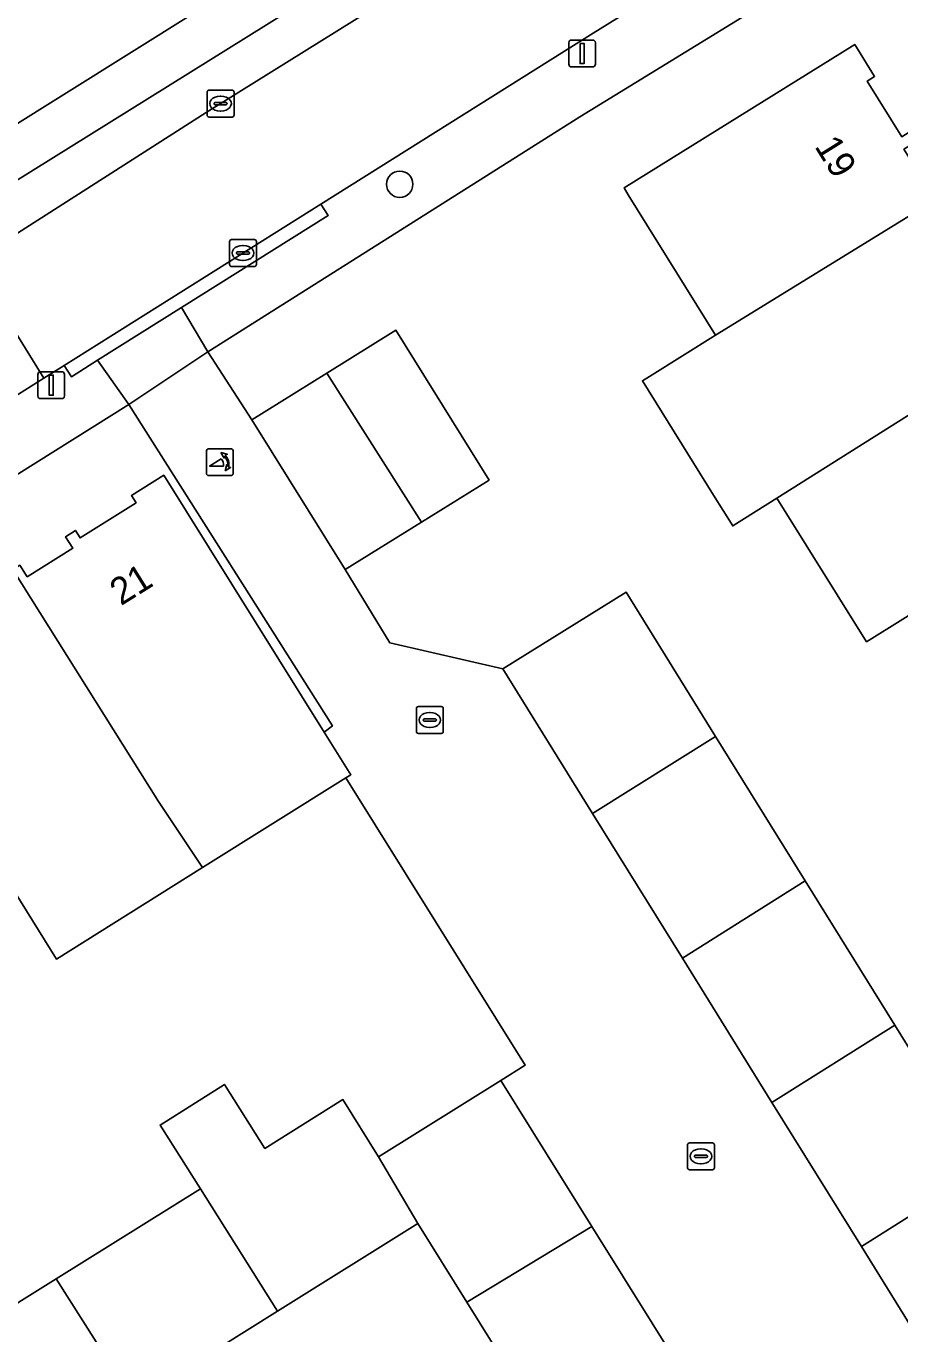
# Model space of a CAD drawing. Extents: x 157767 to 159172, y 387839 to 389425.
# Drawn here: x 158608.84 to 158641.28, y 388022.11 to 388070.65 of the extents above; entities that cross this region are included whole.
import ezdxf

# ---------------------------------------------------------------- set-up
doc = ezdxf.new("R2010")
doc.units = 0
for name, color, linetype in [('IMGEO_Boom', 7, 'Continuous'), ('IMGEO_Erf', 7, 'Continuous'), ('IMGEO_Kolk', 7, 'Continuous'), ('IMGEO_Lichtmast', 7, 'Continuous'), ('IMGEO_Muur', 7, 'Continuous'), ('IMGEO_Pand', 7, 'Continuous'), ('IMGEO_Pand_nummerreeks', 7, 'Continuous'), ('IMGEO_Parkeervlak_open', 7, 'Continuous'), ('IMGEO_Poller', 7, 'Continuous'), ('IMGEO_Rijbaan_lokaal_open', 7, 'Continuous'), ('IMGEO_Voetpad_open', 7, 'Continuous')]:
    doc.layers.add(name, color=color, linetype=linetype)

msp = doc.modelspace()

# ---------------------------------------------------------------- linework, layer by layer
at = {"layer": 'IMGEO_Boom'}
msp.add_circle((158622.709, 388064.778), 0.489, dxfattribs=at)
at = {"layer": 'IMGEO_Erf'}
for points in [[(158594.021, 388057.981), (158645.347, 388090.085)], [(158639.729, 388073.631), (158629.395, 388067.278), (158620.959, 388061.95), (158615.585, 388058.556), (158617.222, 388056.036), (158620.004, 388057.765), (158622.569, 388059.36), (158626.026, 388053.798), (158623.514, 388052.236), (158620.679, 388050.474), (158622.339, 388047.758), (158626.535, 388046.797), (158631.111, 388049.638), (158634.435, 388044.284), (158637.764, 388038.92), (158641.087, 388033.568), (158644.409, 388028.217)], [(158642.736, 388049.48), (158640.047, 388047.797), (158636.713, 388053.125), (158635.075, 388052.093), (158634.364, 388053.237), (158631.722, 388057.482), (158631.977, 388057.64), (158634.439, 388059.172), (158631.195, 388064.385), (158631.037, 388064.64), (158639.602, 388069.968)], [(158639.602, 388069.968), (158640.344, 388068.778), (158640.071, 388068.608), (158641.358, 388066.541)], [(158608.606, 388050.638), (158608.874, 388050.209), (158610.569, 388051.269), (158610.3, 388051.697), (158610.668, 388051.926), (158610.839, 388051.651), (158612.919, 388052.953), (158612.748, 388053.227), (158613.947, 388053.977), (158619.908, 388044.446), (158620.209, 388044.672), (158612.65, 388056.606), (158587.736, 388040.994)], [(158604.619, 388020.821), (158609.949, 388024.149), (158615.304, 388027.493), (158613.812, 388029.857), (158616.2, 388031.365), (158617.7, 388028.989), (158620.6, 388030.8), (158621.923, 388028.682), (158626.461, 388031.515), (158627.361, 388032.074), (158620.707, 388042.743), (158615.388, 388039.416), (158609.958, 388036.019), (158608.4, 388038.523), (158603.064, 388035.187), (158605.057, 388032.01), (158603.604, 388031.102), (158601.147, 388030.977), (158599.613, 388029.374), (158600.633, 388027.743), (158600.362, 388027.574), (158595.048, 388024.252), (158593.345, 388026.976), (158587.983, 388023.623)]]:
    msp.add_lwpolyline(points, dxfattribs=at)
at = {"layer": 'IMGEO_Kolk'}
for p, q in [((158615.554, 388067.345), (158615.554, 388068.197)), ((158615.629, 388068.271), (158616.481, 388068.271)), ((158616.042, 388068.051), (158616.067, 388068.051)), ((158616.555, 388068.197), (158616.555, 388067.345)), ((158615.813, 388067.765), (158615.813, 388067.777)), ((158616.251, 388067.728), (158615.853, 388067.728)), ((158615.856, 388067.814), (158616.254, 388067.814)), ((158616.065, 388067.491), (158616.04, 388067.491)), ((158616.297, 388067.777), (158616.297, 388067.765)), ((158616.481, 388067.271), (158615.629, 388067.271)), ((158616.387, 388061.799), (158616.387, 388062.651)), ((158616.462, 388062.725), (158617.314, 388062.725)), ((158617.388, 388062.651), (158617.388, 388061.799)), ((158616.646, 388062.219), (158616.646, 388062.231)), ((158617.084, 388062.182), (158616.686, 388062.182)), ((158616.689, 388062.268), (158617.087, 388062.268)), ((158616.875, 388062.505), (158616.9, 388062.505)), ((158617.13, 388062.231), (158617.13, 388062.219)), ((158617.314, 388061.725), (158616.462, 388061.725)), ((158616.898, 388061.945), (158616.873, 388061.945)), ((158623.325, 388044.466), (158623.325, 388045.318)), ((158623.4, 388045.392), (158624.252, 388045.392)), ((158623.813, 388045.172), (158623.838, 388045.172)), ((158624.326, 388045.318), (158624.326, 388044.466)), ((158623.584, 388044.886), (158623.584, 388044.898)), ((158624.022, 388044.849), (158623.624, 388044.849)), ((158623.627, 388044.935), (158624.025, 388044.935)), ((158623.836, 388044.612), (158623.811, 388044.612)), ((158624.068, 388044.898), (158624.068, 388044.886)), ((158624.252, 388044.392), (158623.4, 388044.392)), ((158633.392, 388028.27), (158633.392, 388029.122)), ((158633.467, 388029.196), (158634.319, 388029.196)), ((158634.393, 388029.122), (158634.393, 388028.27)), ((158633.651, 388028.69), (158633.651, 388028.702)), ((158634.089, 388028.653), (158633.691, 388028.653)), ((158633.694, 388028.739), (158634.092, 388028.739)), ((158633.88, 388028.976), (158633.905, 388028.976)), ((158634.135, 388028.702), (158634.135, 388028.69)), ((158634.319, 388028.196), (158633.467, 388028.196)), ((158633.903, 388028.416), (158633.878, 388028.416))]:
    msp.add_line(p, q, dxfattribs=at)
for points in [[(158615.554, 388067.345), (158615.554, 388068.197)], [(158615.629, 388068.271), (158616.481, 388068.271)], [(158616.555, 388068.197), (158616.555, 388067.345)], [(158616.481, 388067.271), (158615.629, 388067.271)], [(158616.387, 388061.799), (158616.387, 388062.651)], [(158616.462, 388062.725), (158617.314, 388062.725)], [(158617.388, 388062.651), (158617.388, 388061.799)], [(158617.314, 388061.725), (158616.462, 388061.725)], [(158623.325, 388044.466), (158623.325, 388045.318)], [(158623.4, 388045.392), (158624.252, 388045.392)], [(158624.326, 388045.318), (158624.326, 388044.466)], [(158624.252, 388044.392), (158623.4, 388044.392)], [(158633.392, 388028.27), (158633.392, 388029.122)], [(158633.467, 388029.196), (158634.319, 388029.196)], [(158634.393, 388029.122), (158634.393, 388028.27)], [(158634.319, 388028.196), (158633.467, 388028.196)]]:
    msp.add_lwpolyline(points, dxfattribs=at)
for centre, radius, start, end in [((158615.631, 388068.195), 0.0765, 91.552, 178.448), ((158615.631, 388068.195), 0.0765, 91.552, 178.448), ((158616.479, 388068.195), 0.0765, 1.552, 88.448), ((158616.479, 388068.195), 0.0765, 1.552, 88.448), ((158615.853, 388067.774), 0.0403, 85.8775, 175.7526), ((158615.85, 388067.764), 0.0366, 178.938, 274.7102), ((158616.254, 388067.771), 0.043, 264.8664, 352.4533), ((158616.258, 388067.776), 0.0386, 1.7309, 96.639), ((158615.631, 388067.347), 0.0765, 181.552, 268.448), ((158615.631, 388067.347), 0.0765, 181.552, 268.448), ((158616.479, 388067.347), 0.0765, 271.552, 358.448), ((158616.479, 388067.347), 0.0765, 271.552, 358.448), ((158616.464, 388062.649), 0.0765, 91.552, 178.448), ((158616.464, 388062.649), 0.0765, 91.552, 178.448), ((158617.312, 388062.649), 0.0765, 1.552, 88.448), ((158617.312, 388062.649), 0.0765, 1.552, 88.448), ((158616.686, 388062.228), 0.0403, 85.8775, 175.7526), ((158616.683, 388062.218), 0.0366, 178.938, 274.7102), ((158617.087, 388062.225), 0.043, 264.8664, 352.4533), ((158617.091, 388062.23), 0.0386, 1.7309, 96.639), ((158616.464, 388061.801), 0.0765, 181.552, 268.448), ((158616.464, 388061.801), 0.0765, 181.552, 268.448), ((158617.312, 388061.801), 0.0765, 271.552, 358.448), ((158617.312, 388061.801), 0.0765, 271.552, 358.448), ((158623.402, 388045.316), 0.0765, 91.552, 178.448), ((158623.402, 388045.316), 0.0765, 91.552, 178.448), ((158624.25, 388045.316), 0.0765, 1.552, 88.448), ((158624.25, 388045.316), 0.0765, 1.552, 88.448), ((158623.624, 388044.895), 0.0403, 85.8775, 175.7526), ((158623.621, 388044.885), 0.0366, 178.938, 274.7102), ((158624.025, 388044.892), 0.043, 264.8664, 352.4533), ((158624.029, 388044.897), 0.0386, 1.7309, 96.639), ((158623.402, 388044.468), 0.0765, 181.552, 268.448), ((158623.402, 388044.468), 0.0765, 181.552, 268.448), ((158624.25, 388044.468), 0.0765, 271.552, 358.448), ((158624.25, 388044.468), 0.0765, 271.552, 358.448), ((158633.469, 388029.12), 0.0765, 91.552, 178.448), ((158633.469, 388029.12), 0.0765, 91.552, 178.448), ((158634.317, 388029.12), 0.0765, 1.552, 88.448), ((158634.317, 388029.12), 0.0765, 1.552, 88.448), ((158633.691, 388028.699), 0.0403, 85.8775, 175.7526), ((158633.688, 388028.689), 0.0366, 178.938, 274.7102), ((158634.092, 388028.696), 0.043, 264.8664, 352.4533), ((158634.096, 388028.701), 0.0386, 1.7309, 96.639), ((158633.469, 388028.272), 0.0765, 181.552, 268.448), ((158633.469, 388028.272), 0.0765, 181.552, 268.448), ((158634.317, 388028.272), 0.0765, 271.552, 358.448), ((158634.317, 388028.272), 0.0765, 271.552, 358.448)]:
    msp.add_arc(centre, radius, start, end, dxfattribs=at)
for centre, major_axis, ratio, start_param, end_param in [((158616.041, 388067.771), (-0.387, 0.002), 0.722429, 4.712389, 7.853982), ((158616.066, 388067.771), (-0.39, 0.002), 0.717154, 1.570796, 4.712389), ((158616.874, 388062.225), (-0.387, 0.002), 0.722429, 4.712389, 7.853982), ((158616.899, 388062.225), (-0.39, 0.002), 0.717154, 1.570796, 4.712389), ((158623.812, 388044.892), (-0.387, 0.002), 0.722429, 4.712389, 7.853982), ((158623.837, 388044.892), (-0.39, 0.002), 0.717154, 1.570796, 4.712389), ((158633.879, 388028.696), (-0.387, 0.002), 0.722429, 4.712389, 7.853982), ((158633.904, 388028.696), (-0.39, 0.002), 0.717154, 1.570796, 4.712389)]:
    msp.add_ellipse(centre, major_axis=major_axis, ratio=ratio, start_param=start_param, end_param=end_param, dxfattribs=at)
at = {"layer": 'IMGEO_Lichtmast'}
for p, q in [((158628.986, 388069.232), (158628.986, 388070.032)), ((158628.986, 388070.032), (158628.986, 388069.232)), ((158629.086, 388070.132), (158629.876, 388070.132)), ((158629.876, 388070.132), (158629.086, 388070.132)), ((158629.976, 388070.032), (158629.976, 388069.232)), ((158629.976, 388069.232), (158629.976, 388070.032)), ((158629.876, 388069.132), (158629.086, 388069.132)), ((158629.086, 388069.132), (158629.876, 388069.132)), ((158609.271, 388056.92), (158609.271, 388057.72)), ((158609.271, 388057.72), (158609.271, 388056.92)), ((158609.371, 388057.82), (158610.161, 388057.82)), ((158610.161, 388057.82), (158609.371, 388057.82)), ((158610.261, 388057.72), (158610.261, 388056.92)), ((158610.261, 388056.92), (158610.261, 388057.72)), ((158610.161, 388056.82), (158609.371, 388056.82)), ((158609.371, 388056.82), (158610.161, 388056.82))]:
    msp.add_line(p, q, dxfattribs=at)
for points in [[(158629.406, 388070.007), (158629.556, 388070.007), (158629.556, 388069.257), (158629.406, 388069.257), (158629.406, 388070.007)], [(158609.691, 388057.695), (158609.841, 388057.695), (158609.841, 388056.945), (158609.691, 388056.945), (158609.691, 388057.695)]]:
    msp.add_lwpolyline(points, dxfattribs=at)
for centre, start, end in [((158629.086, 388070.032), 90, 180), ((158629.086, 388070.032), 90, 180), ((158629.876, 388070.032), 0, 90), ((158629.876, 388070.032), 360, 90), ((158629.086, 388069.232), 180, 270), ((158629.086, 388069.232), 180, 270), ((158629.876, 388069.232), 270, 0), ((158629.876, 388069.232), 270, 0), ((158609.371, 388057.72), 90, 180), ((158609.371, 388057.72), 90, 180), ((158610.161, 388057.72), 0, 90), ((158610.161, 388057.72), 360, 90), ((158609.371, 388056.92), 180, 270), ((158609.371, 388056.92), 180, 270), ((158610.161, 388056.92), 270, 0), ((158610.161, 388056.92), 270, 0)]:
    msp.add_arc(centre, 0.1, start, end, dxfattribs=at)
at = {"layer": 'IMGEO_Muur'}
for points in [[(158629.395, 388067.278), (158620.959, 388061.95)], [(158620.679, 388050.474), (158622.339, 388047.758), (158626.535, 388046.797)], [(158626.461, 388031.515), (158627.361, 388032.074), (158620.707, 388042.743)]]:
    msp.add_lwpolyline(points, dxfattribs=at)
at = {"layer": 'IMGEO_Pand'}
for points in [[(158634.439, 388059.172), (158643.027, 388064.464), (158642.906, 388064.66), (158642.481, 388064.395), (158641.432, 388066.079), (158641.857, 388066.345), (158641.63, 388066.711), (158641.358, 388066.541), (158640.071, 388068.608), (158640.344, 388068.778), (158639.602, 388069.968), (158631.037, 388064.64), (158631.195, 388064.385)], [(158646.318, 388059.175), (158646.256, 388059.274), (158645.695, 388060.175), (158645.424, 388060.006), (158644.137, 388062.072), (158644.409, 388062.243), (158644.182, 388062.609), (158643.757, 388062.345), (158642.707, 388064.027), (158643.133, 388064.294), (158643.027, 388064.464), (158634.439, 388059.172), (158631.977, 388057.64), (158631.722, 388057.482), (158634.364, 388053.237), (158635.075, 388052.093), (158636.713, 388053.125)], [(158651.182, 388054.766), (158651.086, 388054.921), (158650.662, 388054.657), (158649.616, 388056.336), (158650.041, 388056.601), (158649.814, 388056.967), (158649.543, 388056.797), (158648.259, 388058.858), (158648.531, 388059.028), (158647.842, 388060.135), (158646.318, 388059.175), (158636.713, 388053.125), (158640.047, 388047.797), (158642.736, 388049.48)], [(158620.004, 388057.765), (158623.514, 388052.236), (158626.026, 388053.798), (158622.569, 388059.36)], [(158620.004, 388057.765), (158617.222, 388056.036), (158620.679, 388050.474), (158623.514, 388052.236)], [(158608.344, 388050.474), (158613.748, 388041.867), (158615.388, 388039.416), (158620.707, 388042.743), (158620.898, 388042.862), (158619.908, 388044.446), (158613.947, 388053.977), (158612.748, 388053.227), (158612.919, 388052.953), (158610.839, 388051.651), (158610.668, 388051.926), (158610.3, 388051.697), (158610.569, 388051.269), (158608.874, 388050.209), (158608.606, 388050.638)], [(158608.344, 388050.474), (158608.238, 388050.408), (158608.507, 388049.981), (158606.812, 388048.92), (158606.544, 388049.348), (158606.176, 388049.119), (158606.348, 388048.845), (158604.267, 388047.544), (158604.097, 388047.818), (158603.032, 388047.152), (158608.4, 388038.523), (158609.958, 388036.019), (158615.388, 388039.416), (158613.748, 388041.867)], [(158629.869, 388041.427), (158634.435, 388044.284), (158631.111, 388049.638), (158626.535, 388046.797)], [(158629.869, 388041.427), (158633.203, 388036.057), (158637.764, 388038.92), (158634.435, 388044.284)], [(158633.203, 388036.057), (158636.529, 388030.698), (158641.087, 388033.568), (158637.764, 388038.92)], [(158639.851, 388025.347), (158644.409, 388028.217), (158641.087, 388033.568), (158636.529, 388030.698)], [(158625.201, 388023.28), (158629.845, 388026.095), (158626.461, 388031.515), (158621.923, 388028.682), (158623.379, 388026.197)], [(158621.923, 388028.682), (158620.6, 388030.8), (158617.7, 388028.989), (158616.2, 388031.365), (158613.812, 388029.857), (158615.304, 388027.493), (158618.174, 388022.947), (158623.379, 388026.197)], [(158647.732, 388022.863), (158644.409, 388028.217), (158639.851, 388025.347), (158643.178, 388019.988)], [(158609.949, 388024.149), (158612.831, 388019.611), (158618.174, 388022.947), (158615.304, 388027.493)], [(158625.201, 388023.28), (158627.084, 388020.264), (158628.633, 388017.789), (158633.237, 388020.663), (158629.845, 388026.095)], [(158604.619, 388020.821), (158607.488, 388016.275), (158612.831, 388019.611), (158609.949, 388024.149)]]:
    msp.add_lwpolyline(points, close=True, dxfattribs=at)
at = {"layer": 'IMGEO_Parkeervlak_open'}
for points in [[(158598.186, 388056.371), (158604.468, 388060.381), (158606.82, 388061.883), (158615.518, 388067.436), (158634.377, 388079.187)], [(158631.617, 388079.33), (158599.57, 388059.375)]]:
    msp.add_lwpolyline(points, dxfattribs=at)
at = {"layer": 'IMGEO_Poller'}
for p, q in [((158615.528, 388054.864), (158615.528, 388054.057)), ((158615.528, 388054.864), (158615.528, 388054.057)), ((158616.43, 388054.959), (158615.622, 388054.959)), ((158616.43, 388054.959), (158615.622, 388054.959)), ((158616.524, 388054.057), (158616.524, 388054.864)), ((158616.524, 388054.057), (158616.524, 388054.864)), ((158615.622, 388053.962), (158616.43, 388053.962)), ((158615.622, 388053.962), (158616.43, 388053.962))]:
    msp.add_line(p, q, dxfattribs=at)
for points in [[(158616.207, 388054.688), (158616.195, 388054.615), (158616.07, 388054.82)], [(158616.07, 388054.82), (158616.301, 388054.754), (158616.23, 388054.722)], [(158616.163, 388054.315), (158615.65, 388054.315), (158616.08, 388054.59)], [(158616.223, 388054.143), (158616.289, 388054.374), (158616.319, 388054.306)], [(158616.355, 388054.279), (158616.427, 388054.268), (158616.223, 388054.143)]]:
    msp.add_lwpolyline(points, dxfattribs=at)
for centre, radius, start, end in [((158615.622, 388054.864), 0.0946, 90, 180), ((158615.622, 388054.864), 0.0946, 90, 180), ((158616.43, 388054.864), 0.0946, 0, 90), ((158616.43, 388054.864), 0.0946, 0, 90), ((158615.835, 388054.365), 0.332, 351.3247, 42.4854), ((158615.849, 388054.375), 0.476, 351.7527, 41.1691), ((158615.849, 388054.375), 0.516, 349.3569, 42.2912), ((158615.622, 388054.057), 0.0946, 180, 270), ((158615.622, 388054.057), 0.0946, 180, 270), ((158616.43, 388054.057), 0.0946, 270, 0), ((158616.43, 388054.057), 0.0946, 270, 0)]:
    msp.add_arc(centre, radius, start, end, dxfattribs=at)
at = {"layer": 'IMGEO_Rijbaan_lokaal_open'}
for points in [[(158640.372, 388082.674), (158634.377, 388079.187), (158615.518, 388067.436), (158606.82, 388061.883), (158609.497, 388057.581), (158610.247, 388058.053), (158619.775, 388064.037), (158629.892, 388070.391), (158639.978, 388076.645)], [(158643.178, 388019.988), (158639.851, 388025.347), (158636.529, 388030.698), (158633.203, 388036.057), (158629.869, 388041.427), (158626.535, 388046.797), (158622.339, 388047.758), (158620.679, 388050.474), (158617.222, 388056.036), (158615.585, 388058.556), (158612.65, 388056.606), (158620.209, 388044.672), (158619.908, 388044.446), (158620.898, 388042.862), (158620.707, 388042.743), (158627.361, 388032.074), (158626.461, 388031.515), (158629.845, 388026.095), (158633.237, 388020.663), (158634.286, 388021.267), (158641.958, 388009.019)], [(158616.612, 387976.581), (158608.731, 387989.249), (158608.982, 387989.419), (158603.117, 387998.907), (158602.435, 388000), (158600.246, 388003.506), (158605.781, 388006.962), (158611.116, 388010.294), (158616.459, 388013.63), (158621.813, 388016.973), (158627.084, 388020.264), (158625.201, 388023.28), (158623.379, 388026.197), (158618.174, 388022.947), (158612.831, 388019.611), (158607.488, 388016.275), (158602.139, 388012.934), (158596.796, 388009.599), (158591.454, 388006.263), (158586.097, 388002.918)]]:
    msp.add_lwpolyline(points, dxfattribs=at)
msp.add_lwpolyline([(158606.82, 388061.883), (158604.468, 388060.381), (158607.134, 388056.097), (158609.497, 388057.581)], close=True, dxfattribs=at)
at = {"layer": 'IMGEO_Voetpad_open'}
for points in [[(158686.368, 388027.385), (158661.715, 388067.158), (158659.117, 388071.321), (158646.863, 388091.033), (158646.674, 388090.915), (158645.347, 388090.085), (158594.021, 388057.981)], [(158599.57, 388059.375), (158631.617, 388079.33)], [(158639.978, 388076.645), (158629.892, 388070.391), (158619.775, 388064.037), (158620.046, 388063.617), (158614.61, 388060.203), (158615.585, 388058.556), (158620.959, 388061.95), (158629.395, 388067.278)], [(158629.395, 388067.278), (158639.729, 388073.631)], [(158545.154, 388012.431), (158548.372, 388014.479), (158586.39, 388038.074), (158587.736, 388040.994), (158612.65, 388056.606), (158611.489, 388058.243), (158610.518, 388057.633), (158610.247, 388058.053), (158609.497, 388057.581), (158607.134, 388056.097), (158602.47, 388053.168), (158586.389, 388043.071)]]:
    msp.add_lwpolyline(points, dxfattribs=at)
for points in [[(158620.046, 388063.617), (158619.775, 388064.037), (158610.247, 388058.053), (158610.518, 388057.633), (158611.489, 388058.243), (158614.61, 388060.203)], [(158615.585, 388058.556), (158614.61, 388060.203), (158611.489, 388058.243), (158612.65, 388056.606)]]:
    msp.add_lwpolyline(points, close=True, dxfattribs=at)

# ---------------------------------------------------------------- texts
at = {"layer": 'IMGEO_Pand_nummerreeks'}
for s, rotation, p in [('19', 301.8906, (158638.091, 388066.186)), ('21', 32.0167, (158612.355, 388049.114))]:
    msp.add_text(s, height=1, rotation=rotation, dxfattribs=at).set_placement(p)

doc.saveas('drawing.dxf')
